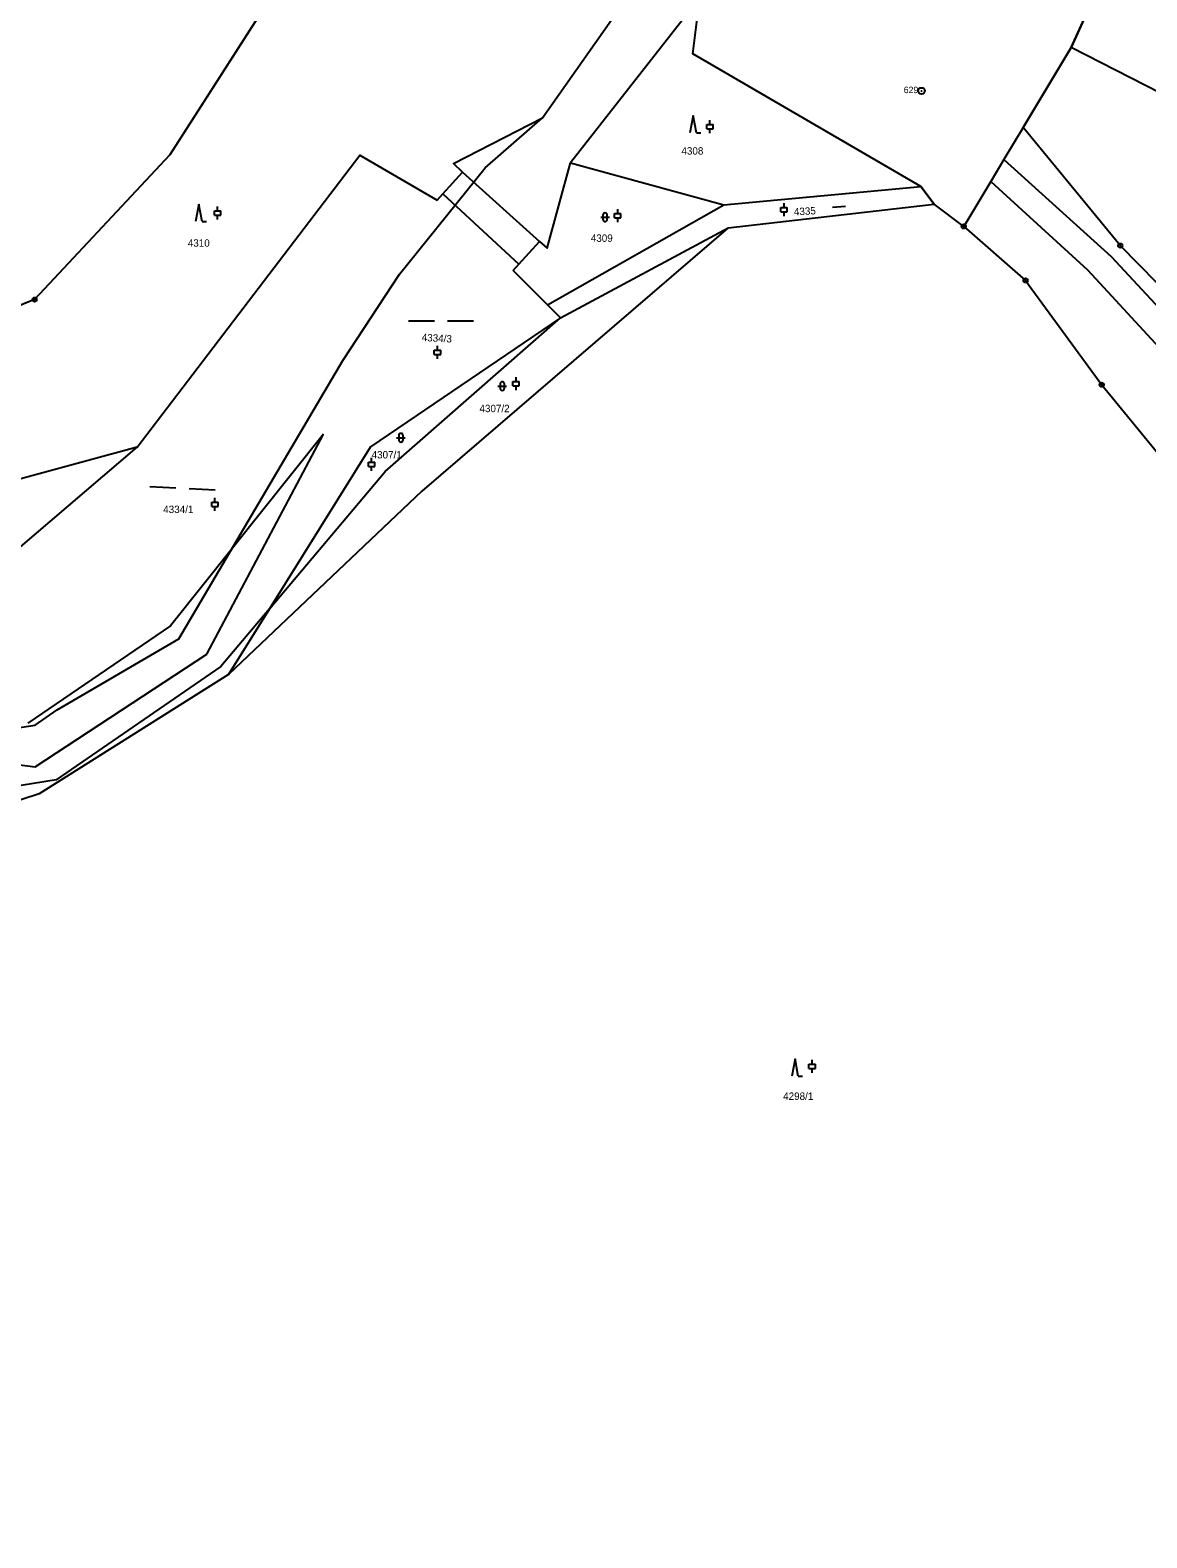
# Model space of a CAD drawing. Extents: x -733394 to -722299, y -1082822 to -1075049.
# Drawn here: x -730072.7 to -729815.4, y -1078035.5 to -1077688.1 of the extents above; entities that cross this region are included whole.
import ezdxf

# ---------------------------------------------------------------- set-up
doc = ezdxf.new("R2010")
doc.units = 0
for name, color, linetype in [('Hranice parcel', 7, 'Continuous'), ('Parcelní čísla', 7, 'Continuous'), ('Polygon ku', 7, 'Continuous'), ('Vnitřní kresba', 7, 'Continuous'), ('Značky bodu BP', 7, 'Continuous'), ('Značky kultur', 7, 'Continuous')]:
    doc.layers.add(name, color=color, linetype=linetype)

msp = doc.modelspace()

# ---------------------------------------------------------------- linework, layer by layer
at = {"layer": 'Hranice parcel'}
for p, q in [((-729998.75, -1077651.68), (-730040.53, -1077716.84)), ((-729832.91, -1077692.13), (-729817.5, -1077658.22)), ((-729954.67, -1077708.34), (-729930.18, -1077673.47)), ((-729918.47, -1077680.64), (-729948.27, -1077718.69)), ((-729920.06, -1077693.63), (-729918.47, -1077680.64)), ((-729843.95, -1077710.57), (-729832.91, -1077692.13)), ((-729867.54, -1077724.14), (-729920.06, -1077693.63)), ((-730040.53, -1077716.84), (-730071.7, -1077750.24)), ((-729948.27, -1077718.69), (-729912.91, -1077728.43)), ((-729912.91, -1077728.43), (-729867.54, -1077724.14)), ((-729867.54, -1077724.14), (-729864.48, -1077728.21)), ((-729953.52, -1077751.47), (-729912.91, -1077728.43)), ((-729911.91, -1077733.68), (-729864.48, -1077728.21)), ((-729857.64, -1077733.38), (-729864.48, -1077728.21)), ((-729950.54, -1077754.44), (-729911.91, -1077733.68)), ((-729953.52, -1077751.47), (-729961.45, -1077743.54)), ((-730071.7, -1077750.24), (-730129.78, -1077773.8)), ((-729950.54, -1077754.44), (-729953.52, -1077751.47)), ((-729950.54, -1077754.44), (-729994.3, -1077784.12)), ((-729994.3, -1077784.12), (-730017.58, -1077821.52)), ((-730017.58, -1077821.52), (-730027, -1077836.65))]:
    msp.add_line(p, q, dxfattribs=at)
for points in [[(-729712.22, -1077895.35), (-729714.13, -1077885.7), (-729706.52, -1077872.46), (-729722.39, -1077836.06), (-729730.66, -1077830.6), (-729747.33, -1077825.7), (-729771.73, -1077734.2), (-729781.62, -1077718.34), (-729832.91, -1077692.13)], [(-730099.84, -1077852.5), (-730071.56, -1077848.31), (-730066.48, -1077844.79), (-730038.44, -1077828.43), (-730000.66, -1077764.27), (-729987.62, -1077744.39), (-729967.93, -1077719.85), (-729954.67, -1077708.34)], [(-730048.05, -1077784.27), (-729996.74, -1077716.97), (-729978.98, -1077727.3), (-729977.65, -1077725.83), (-729973.11, -1077720.85), (-729975.18, -1077718.85), (-729954.67, -1077708.34)], [(-729843.95, -1077710.57), (-729848.39, -1077717.97), (-729851.42, -1077723.02), (-729857.64, -1077733.38)], [(-729712.22, -1077895.35), (-729741.09, -1077849.49), (-729779.63, -1077790.39), (-729804.54, -1077755.1), (-729821.58, -1077737.77), (-729843.95, -1077710.57)], [(-729955.4, -1077736.87), (-729953.63, -1077738.36), (-729948.27, -1077718.69)], [(-729911.91, -1077733.68), (-729982.5, -1077794.38), (-730027, -1077836.65)], [(-729857.64, -1077733.38), (-729843.37, -1077745.83), (-729825.85, -1077769.84), (-729791.65, -1077811.54), (-729754.07, -1077870.51), (-729711.61, -1077929.29), (-729686.21, -1077966.51), (-729645.9, -1078029.99), (-729620.82, -1078072.61)], [(-729961.45, -1077743.54), (-729960.13, -1077742.08), (-729955.4, -1077736.87)], [(-730017.58, -1077821.52), (-729990.91, -1077789.86), (-729950.54, -1077754.44)], [(-730048.05, -1077784.27), (-730083.68, -1077793.89), (-730131.69, -1077800.62), (-730129.78, -1077773.8)], [(-730099.84, -1077852.5), (-730107.71, -1077835.19), (-730048.05, -1077784.27)], [(-730017.58, -1077821.52), (-730028.76, -1077834.8), (-730066.7, -1077860.87), (-730097.16, -1077865.82)], [(-730027, -1077836.65), (-730070.62, -1077864.13), (-730095.85, -1077872.33)]]:
    msp.add_lwpolyline(points, dxfattribs=at)
at = {"layer": 'Polygon ku'}
for points in [[(-729998.75, -1077651.68), (-730040.53, -1077716.84), (-730071.7, -1077750.24), (-730129.78, -1077773.8), (-730140.76, -1077776.49), (-730189.49, -1077788.44), (-730205.63, -1077762.96), (-730223.09, -1077746.15), (-730277.65, -1077702.19), (-730316.14, -1077668.72), (-730408.09, -1077806.75), (-730451.85, -1077784.68)], [(-729817.5, -1077658.22), (-729832.91, -1077692.13), (-729843.95, -1077710.57), (-729848.39, -1077717.97), (-729851.42, -1077723.02), (-729857.64, -1077733.38), (-729864.48, -1077728.21), (-729867.54, -1077724.14), (-729920.06, -1077693.63), (-729918.47, -1077680.64)]]:
    msp.add_lwpolyline(points, dxfattribs=at)
at = {"layer": 'Vnitřní kresba'}
for p, q in [((-729848.39, -1077717.97), (-729823.69, -1077740.33)), ((-729973.11, -1077720.85), (-729955.4, -1077736.87)), ((-729851.42, -1077723.02), (-729829.14, -1077743.35)), ((-729977.65, -1077725.83), (-729960.13, -1077742.08)), ((-729823.69, -1077740.33), (-729807.02, -1077758.26)), ((-729829.14, -1077743.35), (-729810.76, -1077763.23)), ((-730005.16, -1077781.24), (-730040.43, -1077825.4)), ((-730032.02, -1077831.96), (-730005.16, -1077781.24)), ((-730040.43, -1077825.4), (-730073.26, -1077847.82)), ((-730071.55, -1077857.87), (-730032.02, -1077831.96)), ((-730093.98, -1077854.97), (-730071.55, -1077857.87))]:
    msp.add_line(p, q, dxfattribs=at)
at = {"layer": 'Značky bodu BP'}
for centre, radius in [((-729867.36, -1077702.16), 0.75), ((-729867.36, -1077702.16), 0.03), ((-729857.64, -1077733.38), 0.5), ((-729857.64, -1077733.38), 0.0303), ((-729821.58, -1077737.77), 0.5), ((-729821.58, -1077737.77), 0.0303), ((-729843.37, -1077745.83), 0.5), ((-729843.37, -1077745.83), 0.0303), ((-730071.7, -1077750.24), 0.5), ((-730071.7, -1077750.24), 0.0303), ((-729825.85, -1077769.84), 0.5), ((-729825.85, -1077769.84), 0.0303)]:
    msp.add_circle(centre, radius, dxfattribs=at)
at = {"layer": 'Značky kultur'}
for p, q in [((-729919.98, -1077707.78), (-729920.73, -1077711.78)), ((-729919.23, -1077711.78), (-729919.98, -1077707.78)), ((-729916.86, -1077709.91), (-729915.36, -1077709.91)), ((-729916.86, -1077710.91), (-729916.86, -1077709.91)), ((-729916.11, -1077709.91), (-729916.11, -1077708.91)), ((-729915.36, -1077710.91), (-729915.36, -1077709.91)), ((-729919.23, -1077711.78), (-729918.23, -1077711.78)), ((-729916.86, -1077710.91), (-729915.36, -1077710.91)), ((-729916.11, -1077711.91), (-729916.11, -1077710.91)), ((-730033.87, -1077728.22), (-730034.62, -1077732.22)), ((-730033.12, -1077732.22), (-730033.87, -1077728.22)), ((-730030.28, -1077729.78), (-730028.78, -1077729.78)), ((-730030.28, -1077730.78), (-730030.28, -1077729.78)), ((-730030.28, -1077730.78), (-730028.78, -1077730.78)), ((-730029.53, -1077729.78), (-730029.53, -1077728.78)), ((-730029.53, -1077731.78), (-730029.53, -1077730.78)), ((-730028.78, -1077730.78), (-730028.78, -1077729.78)), ((-729940.77, -1077730.75), (-729940.77, -1077731.75)), ((-729939.77, -1077731.75), (-729939.77, -1077730.75)), ((-729938.1, -1077730.38), (-729936.6, -1077730.38)), ((-729938.1, -1077731.38), (-729938.1, -1077730.38)), ((-729937.35, -1077730.38), (-729937.35, -1077729.38)), ((-729936.6, -1077731.38), (-729936.6, -1077730.38)), ((-729899.78, -1077729.03), (-729898.28, -1077729.03)), ((-729899.78, -1077730.03), (-729899.78, -1077729.03)), ((-729899.78, -1077730.03), (-729898.28, -1077730.03)), ((-729899.03, -1077729.03), (-729899.03, -1077728.03)), ((-729899.03, -1077731.03), (-729899.03, -1077730.03)), ((-729898.28, -1077730.03), (-729898.28, -1077729.03)), ((-729887.89, -1077728.94), (-729884.9, -1077728.74)), ((-730033.12, -1077732.22), (-730032.12, -1077732.22)), ((-729941.27, -1077731.25), (-729939.27, -1077731.25)), ((-729938.1, -1077731.38), (-729936.6, -1077731.38)), ((-729937.35, -1077732.38), (-729937.35, -1077731.38)), ((-729985.56, -1077755.1), (-729979.56, -1077755.1)), ((-729976.56, -1077755.1), (-729970.56, -1077755.1)), ((-729979.63, -1077761.89), (-729978.13, -1077761.89)), ((-729979.63, -1077762.89), (-729979.63, -1077761.89)), ((-729978.88, -1077761.89), (-729978.88, -1077760.89)), ((-729978.13, -1077762.89), (-729978.13, -1077761.89)), ((-729979.63, -1077762.89), (-729978.13, -1077762.89)), ((-729978.88, -1077763.89), (-729978.88, -1077762.89)), ((-729961.54, -1077769.08), (-729960.04, -1077769.08)), ((-729961.54, -1077770.08), (-729961.54, -1077769.08)), ((-729960.79, -1077769.08), (-729960.79, -1077768.08)), ((-729960.04, -1077770.08), (-729960.04, -1077769.08)), ((-729964.95, -1077770.15), (-729962.95, -1077770.15)), ((-729964.45, -1077769.65), (-729964.45, -1077770.65)), ((-729963.45, -1077770.65), (-729963.45, -1077769.65)), ((-729961.54, -1077770.08), (-729960.04, -1077770.08)), ((-729960.79, -1077771.08), (-729960.79, -1077770.08)), ((-729988.29, -1077782.05), (-729986.29, -1077782.05)), ((-729987.79, -1077781.55), (-729987.79, -1077782.55)), ((-729986.79, -1077782.55), (-729986.79, -1077781.55)), ((-729994.81, -1077787.72), (-729993.31, -1077787.72)), ((-729994.81, -1077788.72), (-729994.81, -1077787.72)), ((-729994.81, -1077788.72), (-729993.31, -1077788.72)), ((-729994.06, -1077787.72), (-729994.06, -1077786.72)), ((-729994.06, -1077789.72), (-729994.06, -1077788.72)), ((-729993.31, -1077788.72), (-729993.31, -1077787.72)), ((-730045.12, -1077793.32), (-730039.13, -1077793.63)), ((-730036.13, -1077793.79), (-730030.14, -1077794.1)), ((-730030.15, -1077796.92), (-730030.15, -1077795.92)), ((-730030.9, -1077796.92), (-730029.4, -1077796.92)), ((-730030.9, -1077797.92), (-730030.9, -1077796.92)), ((-730030.9, -1077797.92), (-730029.4, -1077797.92)), ((-730030.15, -1077798.92), (-730030.15, -1077797.92)), ((-730029.4, -1077797.92), (-730029.4, -1077796.92)), ((-729896.5, -1077925.19), (-729897.25, -1077929.19)), ((-729895.75, -1077929.19), (-729896.5, -1077925.19)), ((-729893.29, -1077926.42), (-729891.79, -1077926.42)), ((-729893.29, -1077927.42), (-729893.29, -1077926.42)), ((-729893.29, -1077927.42), (-729891.79, -1077927.42)), ((-729892.54, -1077926.42), (-729892.54, -1077925.42)), ((-729892.54, -1077928.42), (-729892.54, -1077927.42)), ((-729891.79, -1077927.42), (-729891.79, -1077926.42)), ((-729895.75, -1077929.19), (-729894.75, -1077929.19))]:
    msp.add_line(p, q, dxfattribs=at)
for centre, start, end in [((-729940.27, -1077730.75), 0, 180), ((-729940.27, -1077731.75), 180, 359.9879), ((-729963.95, -1077769.65), 0, 180), ((-729963.95, -1077770.65), 180, 359.9879), ((-729987.29, -1077781.55), 0, 180), ((-729987.29, -1077782.55), 180, 359.9879)]:
    msp.add_arc(centre, 0.5, start, end, dxfattribs=at)

# ---------------------------------------------------------------- texts
at = {"layer": 'Parcelní čísla'}
for s, p in [('4308', (-729922.68, -1077716.82)), ('4310', (-730036.41, -1077738.04)), ('4309', (-729943.56, -1077736.92)), ('4307/2', (-729969.21, -1077776.17)), ('4307/1', (-729994.06, -1077786.83)), ('4334/1', (-730042.07, -1077799.41)), ('4298/1', (-729899.24, -1077934.62))]:
    msp.add_text(s, height=1.7, dxfattribs=at).set_placement(p)
for s, rotation, p in [('4335', 3, (-729896.72, -1077730.84)), ('4334/3', 357, (-729982.55, -1077759.77))]:
    msp.add_text(s, height=1.7, rotation=rotation, dxfattribs=at).set_placement(p)
at = {"layer": 'Značky bodu BP'}
msp.add_text('629', height=1.5, dxfattribs=at).set_placement((-729871.46, -1077702.66))

doc.saveas('drawing.dxf')
